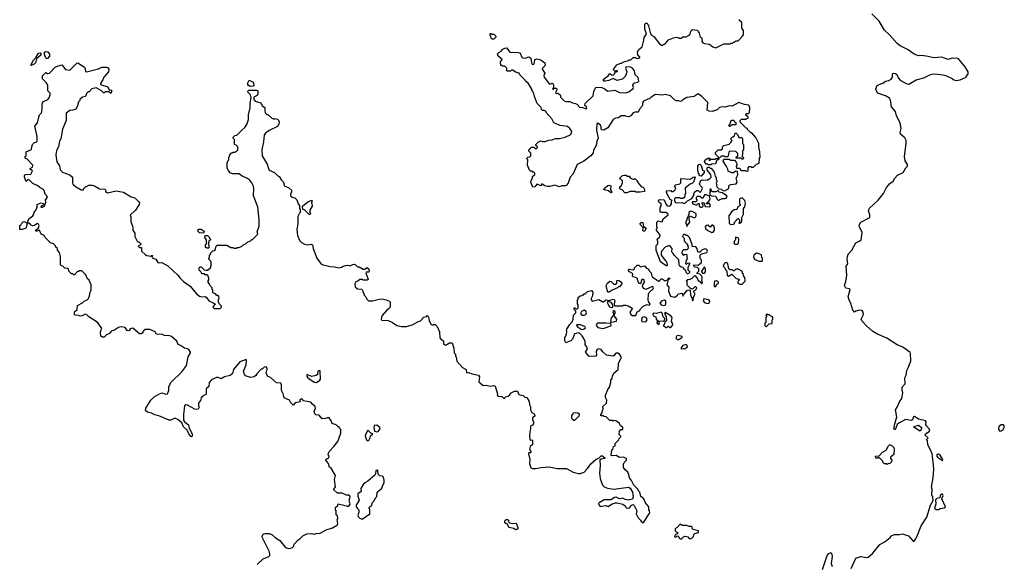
# Model space of a CAD drawing. Extents: x 1966327 to 2147849, y 395140 to 552178.
# Tile 307 of 316: x 2097450 to 2109736, y 512296 to 519092. Entities that reach past the tile are written whole.
import ezdxf

# ---------------------------------------------------------------- set-up
doc = ezdxf.new("R2010")
doc.units = 0

msp = doc.modelspace()

# ---------------------------------------------------------------- linework, layer by layer
at = {"layer": '0CON20XD'}
for points in [[(2105757, 516925), (2105748, 516912), (2105745, 516870), (2105735, 516870), (2105725, 516860), (2105695, 516860), (2105685, 516870), (2105635, 516870), (2105620, 516855), (2105620, 516835), (2105630, 516815), (2105645, 516808), (2105715, 516812), (2105734, 516804), (2105755, 516802), (2105785, 516830), (2105838, 516862), (2105860, 516895), (2105872, 516938), (2105895, 516960), (2105915, 516960), (2105935, 516940), (2105948, 516942), (2105970, 516985), (2105965, 517000), (2105940, 517025), (2105932, 517045), (2105950, 517085), (2105965, 517092), (2106035, 517090), (2106045, 517100), (2106055, 517100), (2106080, 517125), (2106075, 517160), (2106030, 517215), (2106030, 517245), (2106035, 517250), (2106055, 517250), (2106065, 517240), (2106078, 517238), (2106115, 517190), (2106128, 517138), (2106140, 517125), (2106140, 517095), (2106150, 517085), (2106150, 517065), (2106140, 517055), (2106150, 517005), (2106172, 516982), (2106207, 516977), (2106225, 516960), (2106245, 516958), (2106295, 516980), (2106303, 517027), (2106324, 517036), (2106390, 517045), (2106402, 517065), (2106390, 517115), (2106412, 517155), (2106408, 517198), (2106385, 517200), (2106355, 517182), (2106335, 517182), (2106292, 517202), (2106288, 517225), (2106267, 517267), (2106228, 517328), (2106235, 517350), (2106305, 517350), (2106325, 517340), (2106368, 517338), (2106390, 517315), (2106397, 517297), (2106400, 517275), (2106390, 517265), (2106395, 517240), (2106435, 517240), (2106442, 517222), (2106455, 517210), (2106505, 517210), (2106515, 517200), (2106540, 517205), (2106540, 517245), (2106552, 517258), (2106575, 517260), (2106585, 517250), (2106605, 517250), (2106645, 517290), (2106678, 517302), (2106680, 517365), (2106688, 517375), (2106686, 517444), (2106673, 517505), (2106673, 517545), (2106635, 517620), (2106585, 517680), (2106572, 517682), (2106532, 517722), (2106530, 517735), (2106515, 517740), (2106440, 517815), (2106440, 517835), (2106455, 517850), (2106515, 517850), (2106525, 517860), (2106538, 517862), (2106538, 517878), (2106512, 517902), (2106510, 517915), (2106515, 517920), (2106545, 517920), (2106557, 517933), (2106562, 517995), (2106550, 518025), (2106493, 518033), (2106425, 518060), (2106339, 518011), (2106305, 518018), (2106255, 518000), (2106215, 518006), (2106184, 517996), (2106155, 517968), (2106092, 517948), (2106055, 517950), (2106030, 517965), (2106037, 518057), (2105962, 518135), (2105915, 518168), (2105865, 518133), (2105775, 518122), (2105725, 518092), (2105710, 518075), (2105695, 518070), (2105675, 518078), (2105645, 518078), (2105625, 518088), (2105572, 518142), (2105503, 518157), (2105465, 518152), (2105385, 518157), (2105330, 518125), (2105307, 518103), (2105288, 518102), (2105232, 518075), (2105220, 518055), (2105222, 518025), (2105217, 518013), (2105184, 517976), (2105177, 517953), (2105165, 517940), (2105125, 517938), (2105105, 517928), (2105075, 517892), (2105049, 517881), (2105025, 517882), (2105005, 517892), (2104957, 517893), (2104922, 517868), (2104883, 517863), (2104855, 517848), (2104788, 517742), (2104740, 517715), (2104715, 517718), (2104707, 517727), (2104706, 517756), (2104697, 517775), (2104665, 517800), (2104652, 517798), (2104647, 517715), (2104670, 517615), (2104653, 517575), (2104645, 517520), (2104612, 517465), (2104605, 517430), (2104575, 517392), (2104488, 517325), (2104408, 517285), (2104355, 517170), (2104318, 517125), (2104295, 517050), (2104265, 517020), (2104215, 517020), (2104185, 517008), (2104125, 517027), (2104065, 517010), (2104035, 517010), (2103998, 517018), (2103975, 517040), (2103962, 517038), (2103955, 517020), (2103905, 517040), (2103880, 517005), (2103852, 517002), (2103830, 517065), (2103832, 517085), (2103850, 517115), (2103850, 517135), (2103878, 517162), (2103880, 517175), (2103865, 517190), (2103855, 517190), (2103845, 517200), (2103825, 517200), (2103813, 517213), (2103788, 517275), (2103790, 517345), (2103780, 517355), (2103780, 517365), (2103792, 517378), (2103815, 517380), (2103830, 517395), (2103830, 517425), (2103802, 517452), (2103802, 517468), (2103835, 517500), (2103865, 517500), (2103872, 517492), (2103895, 517482), (2103908, 517492), (2103910, 517505), (2103892, 517522), (2103890, 517535), (2103923, 517567), (2103955, 517580), (2103975, 517570), (2104005, 517570), (2104053, 517587), (2104095, 517592), (2104135, 517610), (2104185, 517610), (2104255, 517628), (2104320, 517655), (2104332, 517668), (2104338, 517695), (2104316, 517736), (2104285, 517758), (2104195, 517770), (2104114, 517804), (2104090, 517855), (2104020, 517935), (2104020, 517945), (2103995, 517960), (2103975, 517960), (2103962, 517972), (2103958, 517998), (2103908, 518048), (2103872, 518135), (2103860, 518185), (2103852, 518192), (2103850, 518205), (2103840, 518215), (2103840, 518225), (2103817, 518267), (2103795, 518300), (2103760, 518325), (2103755, 518340), (2103692, 518405), (2103683, 518423), (2103638, 518438), (2103605, 518460), (2103585, 518460), (2103575, 518450), (2103535, 518450), (2103530, 518455), (2103530, 518485), (2103505, 518510), (2103475, 518510), (2103465, 518520), (2103452, 518522), (2103450, 518565), (2103470, 518595), (2103420, 518635), (2103412, 518665), (2103427, 518683), (2103459, 518701), (2103477, 518723), (2103505, 518737), (2103525, 518740), (2103565, 518688), (2103585, 518682), (2103615, 518688), (2103673, 518683), (2103694, 518674), (2103714, 518624), (2103726, 518616), (2103758, 518612), (2103805, 518628), (2103825, 518618), (2103834, 518596), (2103836, 518555), (2103845, 518538), (2103855, 518533), (2103865, 518538), (2103874, 518555), (2103876, 518594), (2103905, 518602), (2103953, 518593), (2104004, 518555), (2104009, 518535), (2104002, 518515), (2103973, 518485), (2103971, 518475), (2104004, 518425), (2103992, 518395), (2103994, 518375), (2104055, 518290), (2104065, 518287), (2104095, 518298), (2104105, 518293), (2104112, 518275), (2104113, 518247), (2104098, 518225), (2104105, 518220), (2104123, 518237), (2104148, 518238), (2104151, 518215), (2104135, 518182), (2104145, 518170), (2104165, 518173), (2104193, 518153), (2104200, 518145), (2104198, 518125), (2104245, 518078), (2104265, 518070), (2104315, 518073), (2104350, 518055), (2104386, 518046), (2104410, 518035), (2104420, 518025), (2104420, 518015), (2104435, 518002), (2104477, 517997), (2104515, 517981), (2104525, 517983), (2104522, 518005), (2104503, 518023), (2104507, 518045), (2104605, 518142), (2104616, 518195), (2104638, 518252), (2104715, 518244), (2104750, 518230), (2104785, 518200), (2104875, 518211), (2104934, 518184), (2105015, 518180), (2105050, 518190), (2105107, 518235), (2105110, 518245), (2105101, 518275), (2105110, 518295), (2105125, 518306), (2105165, 518312), (2105176, 518324), (2105169, 518369), (2105132, 518405), (2105121, 518455), (2105095, 518487), (2105062, 518502), (2105012, 518498), (2105010, 518485), (2105024, 518444), (2105022, 518425), (2105007, 518383), (2104972, 518348), (2104905, 518334), (2104855, 518360), (2104800, 518335), (2104755, 518324), (2104740, 518325), (2104732, 518335), (2104745, 518352), (2104795, 518390), (2104815, 518420), (2104834, 518404), (2104855, 518401), (2104872, 518415), (2104882, 518438), (2104910, 518445), (2104905, 518460), (2104895, 518450), (2104875, 518450), (2104860, 518465), (2104862, 518478), (2104903, 518527), (2104945, 518550), (2104965, 518550), (2104975, 518560), (2105048, 518582), (2105055, 518590), (2105075, 518590), (2105105, 518620), (2105135, 518620), (2105145, 518610), (2105165, 518608), (2105190, 518615), (2105190, 518625), (2105163, 518653), (2105161, 518689), (2105175, 518722), (2105217, 518753), (2105240, 518835), (2105242, 518868), (2105270, 518915), (2105250, 518975), (2105250, 519035), (2105265, 519050), (2105275, 519050), (2105290, 519035), (2105297, 519017), (2105320, 518915), (2105335, 518898), (2105363, 518883), (2105435, 518790), (2105465, 518770), (2105475, 518780), (2105505, 518790), (2105545, 518840), (2105610, 518865), (2105645, 518872), (2105665, 518870), (2105675, 518860), (2105705, 518860), (2105725, 518880), (2105765, 518880), (2105797, 518893), (2105817, 518913), (2105823, 518947), (2105845, 518968), (2105905, 518960), (2105920, 518945), (2105920, 518935), (2105930, 518925), (2105940, 518875), (2105960, 518865), (2105960, 518825), (2105974, 518804), (2105994, 518794), (2106057, 518787), (2106100, 518755), (2106135, 518742), (2106238, 518792), (2106315, 518790), (2106325, 518800), (2106345, 518800), (2106355, 518810), (2106368, 518812), (2106385, 518830), (2106415, 518830), (2106470, 518885), (2106470, 518895), (2106480, 518905), (2106480, 518955), (2106460, 518985), (2106460, 519055), (2106432, 519082), (2106430, 519095)], [(2108310, 512630), (2108328, 512652), (2108365, 512668), (2108430, 512670), (2108465, 512677), (2108541, 512651), (2108600, 512585), (2108610, 512585), (2108625, 512600), (2108645, 512640), (2108697, 512775), (2108768, 512885), (2108817, 513035), (2108847, 513093), (2108844, 513134), (2108831, 513165), (2108837, 513235), (2108829, 513265), (2108847, 513375), (2108856, 513485), (2108849, 513575), (2108834, 513675), (2108816, 513725), (2108781, 513785), (2108778, 513835), (2108762, 513855), (2108775, 513860), (2108786, 513875), (2108747, 513907), (2108752, 513925), (2108798, 513952), (2108806, 513965), (2108798, 513985), (2108764, 514024), (2108759, 514035), (2108760, 514075), (2108752, 514085), (2108665, 514106), (2108615, 514140), (2108605, 514135), (2108589, 514101), (2108575, 514089), (2108505, 514102), (2108421, 514059), (2108400, 514040), (2108375, 513974), (2108358, 513985), (2108369, 514051), (2108394, 514135), (2108379, 514225), (2108401, 514255), (2108429, 514325), (2108459, 514365), (2108470, 514435), (2108462, 514475), (2108463, 514505), (2108501, 514549), (2108495, 514625), (2108513, 514655), (2108518, 514715), (2108542, 514758), (2108569, 514835), (2108564, 514925), (2108558, 514945), (2108472, 515005), (2108401, 515035), (2108270, 515120), (2108145, 515171), (2108095, 515203), (2108015, 515271), (2107959, 515335), (2107950, 515355), (2107979, 515415), (2107974, 515444), (2107962, 515462), (2107925, 515466), (2107885, 515456), (2107866, 515444), (2107845, 515468), (2107822, 515552), (2107800, 515595), (2107789, 515635), (2107812, 515725), (2107803, 515733), (2107760, 515740), (2107744, 515776), (2107759, 515825), (2107772, 515905), (2107764, 516015), (2107783, 516047), (2107774, 516105), (2107778, 516135), (2107789, 516165), (2107833, 516217), (2107884, 516306), (2107935, 516331), (2107950, 516345), (2107961, 516435), (2107951, 516465), (2107928, 516505), (2107925, 516530), (2107948, 516565), (2108058, 516622), (2108057, 516655), (2108041, 516705), (2108055, 516741), (2108162, 516838), (2108227, 516923), (2108265, 516997), (2108302, 517045), (2108348, 517075), (2108370, 517115), (2108405, 517150), (2108474, 517186), (2108509, 517245), (2108528, 517265), (2108528, 517285), (2108500, 517331), (2108492, 517385), (2108512, 517545), (2108510, 517585), (2108495, 517616), (2108440, 517665), (2108437, 517685), (2108448, 517735), (2108437, 517805), (2108391, 517891), (2108378, 517945), (2108329, 518005), (2108318, 518088), (2108302, 518112), (2108255, 518143), (2108155, 518176), (2108133, 518223), (2108145, 518265), (2108161, 518279), (2108222, 518298), (2108255, 518324), (2108295, 518332), (2108325, 518348), (2108340, 518375), (2108343, 518417), (2108357, 518423), (2108380, 518420), (2108395, 518407), (2108413, 518365), (2108438, 518338), (2108512, 518295), (2108545, 518286), (2108635, 518342), (2108734, 518366), (2108805, 518403), (2108837, 518413), (2108865, 518417), (2108973, 518403), (2109005, 518394), (2109087, 518357), (2109105, 518340), (2109135, 518332), (2109187, 518343), (2109260, 518375), (2109260, 518385), (2109287, 518413), (2109285, 518440), (2109247, 518505), (2109165, 518602), (2109145, 518610), (2109105, 518607), (2109085, 518611), (2109034, 518596), (2108955, 518626), (2108855, 518617), (2108785, 518634), (2108705, 518644), (2108665, 518642), (2108610, 518660), (2108536, 518716), (2108435, 518767), (2108401, 518795), (2108303, 518903), (2108241, 518961), (2108173, 519073), (2108082, 519165)], [(2103365, 518850), (2103345, 518850), (2103332, 518862), (2103330, 518885), (2103320, 518895), (2103322, 518918), (2103335, 518920), (2103345, 518910), (2103365, 518910), (2103390, 518885), (2103390, 518875), (2103365, 518850)], [(2097595, 518522), (2097588, 518525), (2097621, 518585), (2097657, 518623), (2097685, 518673), (2097707, 518677), (2097714, 518665), (2097712, 518648), (2097658, 518602), (2097648, 518552), (2097632, 518538), (2097595, 518522)], [(2097795, 518607), (2097785, 518607), (2097776, 518616), (2097758, 518659), (2097759, 518685), (2097775, 518697), (2097801, 518691), (2097822, 518662), (2097820, 518635), (2097795, 518607)], [(2097688, 517875), (2097698, 517905), (2097720, 517925), (2097727, 517943), (2097732, 517985), (2097730, 518045), (2097740, 518055), (2097740, 518065), (2097803, 518097), (2097818, 518115), (2097830, 518155), (2097830, 518175), (2097800, 518205), (2097800, 518275), (2097779, 518309), (2097733, 518353), (2097735, 518390), (2097775, 518432), (2097795, 518420), (2097820, 518425), (2097898, 518502), (2097975, 518527), (2098022, 518472), (2098075, 518460), (2098162, 518548), (2098175, 518552), (2098259, 518499), (2098269, 518479), (2098272, 518445), (2098285, 518440), (2098435, 518479), (2098475, 518498), (2098535, 518501), (2098549, 518495), (2098561, 518475), (2098557, 518443), (2098502, 518375), (2098488, 518342), (2098462, 518305), (2098460, 518285), (2098550, 518255), (2098558, 518228), (2098572, 518212), (2098587, 518217), (2098598, 518205), (2098588, 518172), (2098565, 518190), (2098545, 518192), (2098515, 518190), (2098505, 518180), (2098495, 518180), (2098465, 518210), (2098405, 518240), (2098352, 518228), (2098318, 518192), (2098305, 518190), (2098285, 518170), (2098270, 518135), (2098233, 518127), (2098200, 518095), (2098200, 518085), (2098183, 518067), (2098166, 518004), (2098150, 517975), (2098115, 517962), (2098075, 517958), (2098030, 517925), (2098031, 517835), (2097985, 517725), (2097962, 517605), (2097948, 517575), (2097934, 517505), (2097911, 517459), (2097901, 517405), (2097915, 517320), (2097945, 517270), (2097955, 517220), (2097985, 517190), (2098076, 517156), (2098108, 517125), (2098108, 517055), (2098115, 517040), (2098145, 517012), (2098218, 516968), (2098245, 516970), (2098250, 516985), (2098275, 517010), (2098285, 517010), (2098313, 517027), (2098355, 517028), (2098385, 517018), (2098445, 516980), (2098516, 516976), (2098522, 516965), (2098522, 516942), (2098535, 516940), (2098545, 516930), (2098655, 516958), (2098745, 516938), (2098842, 516882), (2098885, 516868), (2098934, 516825), (2098946, 516806), (2098940, 516785), (2098894, 516716), (2098832, 516658), (2098830, 516645), (2098838, 516635), (2098838, 516575), (2098863, 516503), (2098862, 516465), (2098887, 516427), (2098888, 516388), (2098915, 516330), (2098925, 516320), (2098935, 516320), (2098960, 516295), (2098958, 516282), (2098930, 516265), (2098945, 516250), (2098968, 516248), (2098972, 516202), (2099015, 516160), (2099038, 516148), (2099085, 516140), (2099095, 516150), (2099105, 516150), (2099110, 516145), (2099100, 516135), (2099102, 516122), (2099150, 516105), (2099175, 516062), (2099195, 516058), (2099225, 516062), (2099299, 516019), (2099422, 515905), (2099452, 515865), (2099494, 515824), (2099576, 515766), (2099655, 515672), (2099694, 515644), (2099725, 515633), (2099766, 515636), (2099782, 515625), (2099810, 515585), (2099865, 515560), (2099875, 515550), (2099888, 515548), (2099860, 515505), (2099875, 515490), (2099952, 515488), (2099968, 515505), (2099967, 515517), (2099942, 515542), (2099940, 515555), (2099930, 515565), (2099930, 515605), (2099940, 515615), (2099937, 515637), (2099925, 515650), (2099912, 515652), (2099895, 515670), (2099860, 515685), (2099860, 515715), (2099850, 515725), (2099850, 515745), (2099820, 515785), (2099818, 515798), (2099800, 515815), (2099800, 515835), (2099810, 515845), (2099810, 515875), (2099800, 515885), (2099800, 515895), (2099785, 515910), (2099765, 515910), (2099755, 515920), (2099722, 515922), (2099718, 515938), (2099690, 515965), (2099690, 515995), (2099698, 516002), (2099705, 516010), (2099715, 516010), (2099752, 515972), (2099775, 515968), (2099795, 515968), (2099832, 515995), (2099840, 516025), (2099838, 516065), (2099830, 516085), (2099810, 516105), (2099810, 516115), (2099820, 516125), (2099820, 516155), (2099830, 516165), (2099832, 516178), (2099862, 516208), (2099875, 516210), (2099888, 516222), (2099903, 516267), (2099915, 516280), (2100035, 516280), (2100085, 516250), (2100115, 516250), (2100125, 516240), (2100155, 516240), (2100165, 516250), (2100185, 516250), (2100217, 516263), (2100235, 516280), (2100275, 516300), (2100295, 516320), (2100325, 516330), (2100345, 516350), (2100355, 516350), (2100420, 516415), (2100412, 516445), (2100438, 516515), (2100437, 516593), (2100420, 516755), (2100368, 516895), (2100371, 516985), (2100366, 517016), (2100347, 517055), (2100320, 517090), (2100284, 517114), (2100225, 517138), (2100205, 517158), (2100185, 517168), (2100105, 517168), (2100080, 517175), (2100050, 517215), (2100040, 517245), (2100040, 517305), (2100050, 517335), (2100060, 517345), (2100060, 517375), (2100070, 517385), (2100073, 517407), (2100095, 517430), (2100105, 517430), (2100115, 517440), (2100135, 517440), (2100170, 517465), (2100170, 517505), (2100150, 517525), (2100130, 517535), (2100130, 517595), (2100112, 517612), (2100113, 517627), (2100133, 517647), (2100158, 517652), (2100220, 517715), (2100258, 517745), (2100286, 517784), (2100304, 517846), (2100307, 517905), (2100326, 517994), (2100327, 518043), (2100340, 518125), (2100333, 518133), (2100330, 518155), (2100300, 518185), (2100298, 518202), (2100308, 518212), (2100325, 518213), (2100403, 518213), (2100420, 518205), (2100423, 518165), (2100413, 518147), (2100370, 518125), (2100370, 518095), (2100390, 518075), (2100460, 518055), (2100477, 518017), (2100510, 517995), (2100508, 517955), (2100515, 517930), (2100535, 517910), (2100545, 517910), (2100595, 517862), (2100625, 517852), (2100635, 517858), (2100665, 517852), (2100678, 517838), (2100686, 517815), (2100685, 517790), (2100669, 517761), (2100562, 517708), (2100516, 517674), (2100499, 517651), (2100494, 517566), (2100470, 517470), (2100476, 517395), (2100539, 517289), (2100553, 517233), (2100565, 517213), (2100630, 517185), (2100670, 517145), (2100686, 517136), (2100715, 517090), (2100740, 517065), (2100750, 517025), (2100760, 517015), (2100805, 516998), (2100840, 516965), (2100840, 516935), (2100830, 516925), (2100830, 516895), (2100852, 516878), (2100885, 516870), (2100910, 516845), (2100923, 516793), (2100940, 516775), (2100940, 516735), (2100950, 516725), (2100950, 516685), (2100942, 516678), (2100922, 516635), (2100920, 516545), (2100908, 516475), (2100915, 516400), (2100945, 516332), (2100965, 516313), (2101005, 516292), (2101045, 516283), (2101085, 516291), (2101102, 516282), (2101112, 516235), (2101158, 516115), (2101202, 516055), (2101225, 516038), (2101325, 516012), (2101375, 516010), (2101435, 515996), (2101465, 516002), (2101485, 516017), (2101514, 516026), (2101545, 516028), (2101575, 516020), (2101605, 516038), (2101625, 516040), (2101640, 516035), (2101665, 516010), (2101685, 516010), (2101735, 515980), (2101755, 515980), (2101785, 516000), (2101810, 515965), (2101808, 515942), (2101775, 515940), (2101770, 515935), (2101798, 515852), (2101785, 515840), (2101735, 515840), (2101725, 515850), (2101695, 515850), (2101669, 515831), (2101645, 515823), (2101631, 515795), (2101635, 515760), (2101665, 515732), (2101715, 515730), (2101728, 515718), (2101730, 515695), (2101750, 515665), (2101750, 515655), (2101770, 515635), (2101780, 515605), (2101803, 515583), (2101853, 515583), (2101934, 515606), (2101975, 515608), (2102025, 515598), (2102065, 515580), (2102072, 515565), (2102072, 515508), (2102066, 515494), (2102042, 515475), (2102028, 515465), (2101975, 515400), (2101963, 515377), (2101962, 515352), (2101975, 515340), (2102015, 515342), (2102047, 515337), (2102100, 515315), (2102155, 515278), (2102215, 515263), (2102275, 515263), (2102346, 515284), (2102425, 515328), (2102450, 515335), (2102495, 515380), (2102525, 515390), (2102535, 515400), (2102550, 515385), (2102560, 515335), (2102585, 515290), (2102605, 515280), (2102615, 515290), (2102635, 515290), (2102660, 515265), (2102690, 515195), (2102694, 515124), (2102704, 515104), (2102740, 515085), (2102740, 515045), (2102753, 515033), (2102765, 515032), (2102815, 515058), (2102845, 515060), (2102868, 514995), (2102870, 514935), (2102887, 514917), (2102890, 514895), (2102897, 514887), (2102903, 514833), (2102975, 514750), (2103020, 514725), (2103024, 514684), (2103055, 514688), (2103093, 514673), (2103175, 514658), (2103189, 514635), (2103178, 514575), (2103235, 514528), (2103265, 514532), (2103325, 514520), (2103365, 514528), (2103385, 514518), (2103413, 514425), (2103410, 514405), (2103423, 514393), (2103465, 514390), (2103485, 514370), (2103505, 514370), (2103512, 514388), (2103547, 514393), (2103565, 514410), (2103575, 514430), (2103625, 514457), (2103660, 514455), (2103680, 514415), (2103734, 514404), (2103755, 514382), (2103779, 514379), (2103806, 514326), (2103810, 514285), (2103822, 514262), (2103822, 514225), (2103841, 514191), (2103868, 514175), (2103879, 514159), (2103876, 514144), (2103848, 514122), (2103848, 514105), (2103862, 514075), (2103862, 514055), (2103848, 514032), (2103827, 514023), (2103822, 514015), (2103826, 513985), (2103817, 513955), (2103810, 513895), (2103814, 513854), (2103825, 513846), (2103845, 513848), (2103850, 513835), (2103848, 513792), (2103821, 513765), (2103812, 513735), (2103834, 513695), (2103825, 513686), (2103805, 513687), (2103801, 513675), (2103814, 513605), (2103811, 513555), (2103830, 513500), (2103847, 513493), (2103885, 513492), (2103955, 513506), (2104055, 513514), (2104155, 513491), (2104275, 513490), (2104355, 513448), (2104425, 513428), (2104445, 513428), (2104493, 513447), (2104535, 513490), (2104575, 513550), (2104645, 513610), (2104678, 513622), (2104705, 513650), (2104715, 513652), (2104735, 513638)], [(2100327, 518257), (2100305, 518270), (2100298, 518285), (2100298, 518305), (2100312, 518338), (2100363, 518313), (2100370, 518275), (2100365, 518262), (2100327, 518257)], [(2100415, 512292), (2100487, 512363), (2100560, 512395), (2100570, 512405), (2100572, 512425), (2100565, 512460), (2100478, 512625), (2100477, 512645), (2100485, 512668), (2100495, 512678), (2100515, 512682), (2100562, 512682), (2100595, 512670), (2100639, 512629), (2100698, 512595), (2100768, 512508), (2100806, 512494), (2100835, 512498), (2100853, 512507), (2100865, 512520), (2100874, 512546), (2100925, 512602), (2100946, 512614), (2100985, 512652), (2101035, 512678), (2101095, 512680), (2101125, 512672), (2101148, 512682), (2101200, 512685), (2101275, 512728), (2101355, 512750), (2101415, 512790), (2101420, 512805), (2101410, 512855), (2101420, 512865), (2101420, 512875), (2101410, 512905), (2101400, 512915), (2101400, 512965), (2101390, 512975), (2101390, 513005), (2101418, 513032), (2101425, 513050), (2101495, 513036), (2101535, 513020), (2101558, 513022), (2101574, 513045), (2101562, 513095), (2101572, 513135), (2101570, 513145), (2101555, 513158), (2101528, 513158), (2101472, 513182), (2101415, 513182), (2101370, 513225), (2101370, 513235), (2101390, 513265), (2101380, 513355), (2101390, 513405), (2101338, 513495), (2101313, 513513), (2101306, 513546), (2101270, 513595), (2101275, 513610), (2101308, 513625), (2101310, 513645), (2101303, 513653), (2101300, 513675), (2101315, 513710), (2101372, 513765), (2101420, 513830), (2101456, 513934), (2101458, 513978), (2101440, 513995), (2101435, 514010), (2101425, 514010), (2101400, 514035), (2101350, 514055), (2101337, 514087), (2101310, 514125), (2101285, 514126), (2101265, 514117), (2101225, 514112), (2101185, 514158), (2101145, 514162), (2101133, 514175), (2101123, 514205), (2101142, 514245), (2101138, 514265), (2101103, 514295), (2101081, 514321), (2100988, 514338), (2100980, 514355), (2100965, 514359), (2100947, 514345), (2100950, 514325), (2100888, 514312), (2100862, 514282), (2100835, 514312), (2100816, 514346), (2100752, 514375), (2100738, 514425), (2100718, 514465), (2100718, 514535), (2100710, 514555), (2100655, 514560), (2100578, 514628), (2100542, 514642), (2100527, 514685), (2100533, 514717), (2100540, 514725), (2100540, 514745), (2100525, 514760), (2100502, 514758), (2100475, 514730), (2100465, 514730), (2100451, 514719), (2100408, 514675), (2100395, 514652), (2100374, 514636), (2100329, 514629), (2100269, 514649), (2100254, 514664), (2100243, 514705), (2100276, 514785), (2100280, 514845), (2100275, 514850), (2100195, 514822), (2100120, 514725), (2100105, 514678), (2100075, 514652), (2100005, 514637), (2099965, 514612), (2099927, 514627), (2099905, 514628), (2099845, 514600), (2099816, 514565), (2099809, 514515), (2099777, 514485), (2099778, 514425), (2099772, 514415), (2099733, 514395), (2099713, 514375), (2099705, 514340), (2099683, 514307), (2099682, 514275), (2099690, 514255), (2099675, 514230), (2099655, 514227), (2099635, 514234), (2099545, 514282), (2099525, 514288), (2099508, 514272), (2099493, 514165), (2099494, 514095), (2099506, 514076), (2099556, 514035), (2099563, 513993), (2099601, 513925), (2099604, 513895), (2099595, 513888), (2099585, 513891), (2099560, 513925), (2099540, 513970), (2099495, 514013), (2099472, 514062), (2099425, 514102), (2099385, 514120), (2099336, 514094), (2099315, 514096), (2099185, 514148), (2099135, 514162), (2099095, 514184), (2099044, 514194), (2099018, 514215), (2099026, 514244), (2099087, 514345), (2099127, 514385), (2099185, 514418), (2099225, 514436), (2099275, 514419), (2099296, 514425), (2099310, 514465), (2099312, 514515), (2099340, 514570), (2099478, 514702), (2099530, 514775), (2099554, 514886), (2099582, 514935), (2099582, 514945), (2099562, 514975), (2099546, 514986), (2099505, 514993), (2099456, 515026), (2099427, 515037), (2099409, 515079), (2099345, 515138), (2099325, 515148), (2099255, 515153), (2099225, 515167), (2099175, 515163), (2099154, 515174), (2099140, 515195), (2099075, 515227), (2099013, 515227), (2098998, 515215), (2098980, 515180), (2098965, 515172), (2098945, 515172), (2098862, 515242), (2098830, 515235), (2098818, 515215), (2098805, 515210), (2098792, 515215), (2098765, 515250), (2098715, 515258), (2098685, 515250), (2098635, 515218), (2098590, 515205), (2098570, 515175), (2098535, 515158), (2098505, 515130), (2098485, 515130), (2098463, 515143), (2098457, 515185), (2098462, 515212), (2098477, 515237), (2098428, 515305), (2098405, 515328), (2098314, 515384), (2098285, 515412), (2098265, 515417), (2098230, 515395), (2098205, 515393), (2098185, 515402), (2098143, 515403), (2098133, 515413), (2098132, 515435), (2098139, 515451), (2098167, 515475), (2098170, 515525), (2098235, 515560), (2098255, 515580), (2098290, 515595), (2098307, 515613), (2098322, 515648), (2098328, 515692), (2098342, 515718), (2098342, 515782), (2098315, 515840), (2098295, 515860), (2098275, 515910), (2098225, 515960), (2098195, 515960), (2098185, 515950), (2098172, 515948), (2098135, 515910), (2098125, 515910), (2098115, 515920), (2098095, 515920), (2098062, 515952), (2098058, 515978), (2098047, 515987), (2098015, 515990), (2097988, 516018), (2097972, 516022), (2097960, 516035), (2097960, 516135), (2097947, 516187), (2097920, 516215), (2097920, 516235), (2097900, 516255), (2097895, 516270), (2097870, 516295), (2097835, 516308), (2097768, 516375), (2097750, 516405), (2097717, 516417), (2097696, 516466), (2097665, 516452), (2097650, 516455), (2097650, 516465), (2097686, 516494), (2097691, 516525), (2097685, 516541), (2097675, 516548), (2097665, 516546), (2097635, 516523), (2097615, 516521), (2097595, 516526), (2097575, 516550), (2097552, 516558), (2097538, 516535), (2097532, 516498), (2097525, 516490), (2097485, 516472), (2097457, 516473), (2097450, 516475), (2097450, 516525), (2097465, 516530), (2097477, 516555), (2097495, 516570), (2097505, 516573), (2097535, 516558), (2097548, 516562), (2097565, 516607), (2097612, 516645), (2097628, 516665), (2097630, 516685), (2097642, 516708), (2097655, 516720), (2097670, 516755), (2097670, 516785), (2097675, 516790), (2097717, 516807), (2097750, 516795), (2097760, 516785), (2097720, 516765), (2097712, 516752), (2097735, 516752), (2097760, 516765), (2097777, 516815), (2097772, 516845), (2097798, 516872), (2097789, 516895), (2097767, 516915), (2097755, 516960), (2097745, 516972), (2097705, 516992), (2097675, 517020), (2097615, 517049), (2097565, 517097), (2097552, 517095), (2097532, 517072), (2097510, 517125), (2097511, 517145), (2097521, 517159), (2097587, 517163), (2097610, 517205), (2097595, 517220), (2097585, 517220), (2097580, 517235), (2097608, 517252), (2097612, 517275), (2097545, 517352), (2097520, 517365), (2097520, 517385), (2097530, 517395), (2097530, 517445), (2097598, 517472), (2097600, 517505), (2097610, 517535), (2097635, 517560), (2097655, 517562), (2097667, 517575), (2097668, 517635), (2097637, 517763), (2097672, 517805), (2097688, 517875)], [(2106315, 517760), (2106302, 517762), (2106300, 517775), (2106310, 517785), (2106330, 517835), (2106335, 517840), (2106358, 517838), (2106370, 517825), (2106372, 517812), (2106388, 517808), (2106388, 517782), (2106335, 517780), (2106315, 517760)], [(2106075, 517280), (2106045, 517280), (2106035, 517290), (2106015, 517290), (2105994, 517324), (2106002, 517345), (2106045, 517370), (2106060, 517365), (2106060, 517355), (2106050, 517345), (2106055, 517340), (2106065, 517340), (2106075, 517350), (2106125, 517350), (2106135, 517360), (2106170, 517360), (2106168, 517378), (2106133, 517413), (2106134, 517436), (2106165, 517468), (2106205, 517470), (2106218, 517482), (2106220, 517505), (2106235, 517520), (2106305, 517540), (2106330, 517565), (2106330, 517575), (2106340, 517585), (2106320, 517605), (2106345, 517630), (2106355, 517630), (2106368, 517642), (2106373, 517667), (2106385, 517680), (2106408, 517658), (2106422, 517622), (2106455, 517620), (2106468, 517608), (2106470, 517545), (2106480, 517535), (2106480, 517465), (2106470, 517455), (2106470, 517405), (2106460, 517395), (2106480, 517365), (2106478, 517352), (2106465, 517350), (2106445, 517362), (2106392, 517362), (2106390, 517375), (2106410, 517395), (2106412, 517415), (2106408, 517428), (2106388, 517448), (2106305, 517450), (2106288, 517382), (2106255, 517380), (2106245, 517390), (2106205, 517390), (2106178, 517362), (2106170, 517360), (2106168, 517342), (2106155, 517340), (2106142, 517328), (2106140, 517305), (2106128, 517292), (2106085, 517288), (2106075, 517280)], [(2105955, 517140), (2105932, 517142), (2105930, 517165), (2105920, 517175), (2105917, 517197), (2105910, 517205), (2105910, 517265), (2105920, 517275), (2105920, 517285), (2105935, 517290), (2105952, 517272), (2105970, 517215), (2105990, 517205), (2105990, 517185), (2105955, 517140)], [(2104735, 513638), (2104750, 513625), (2104750, 513615), (2104705, 513610), (2104690, 513595), (2104692, 513525), (2104683, 513435), (2104693, 513365), (2104713, 513305), (2104732, 513275), (2104745, 513262), (2104785, 513248), (2104865, 513233), (2105047, 513257), (2105066, 513246), (2105097, 513197), (2105107, 513137), (2105095, 513110), (2105045, 513096), (2105005, 513104), (2104975, 513120), (2104935, 513114), (2104895, 513132), (2104872, 513128), (2104825, 513099), (2104745, 513101), (2104680, 513065), (2104672, 513055), (2104681, 513035), (2104695, 513016), (2104765, 513029), (2104795, 513016), (2104835, 513045), (2104885, 513062), (2104905, 513064), (2104977, 513047), (2105006, 513026), (2105019, 512999), (2105035, 512995), (2105060, 513000), (2105085, 513034), (2105105, 513042), (2105118, 513028), (2105149, 512965), (2105143, 512925), (2105166, 512876), (2105196, 512846), (2105207, 512827), (2105218, 512818), (2105232, 512818), (2105312, 512938), (2105310, 512965), (2105300, 512975), (2105300, 513015), (2105258, 513065), (2105238, 513115), (2105202, 513142), (2105190, 513195), (2105172, 513212), (2105162, 513235), (2105113, 513285), (2105084, 513344), (2105060, 513375), (2105051, 513415), (2105037, 513445), (2105004, 513474), (2104983, 513505), (2104983, 513545), (2104992, 513568), (2105020, 513595), (2105020, 513615), (2104985, 513632), (2104935, 513630), (2104892, 513652), (2104845, 513648), (2104830, 513655), (2104840, 513725), (2104850, 513735), (2104860, 513765), (2104880, 513775), (2104880, 513805), (2104925, 513850), (2104930, 513865), (2104950, 513885), (2104950, 513895), (2104932, 513915), (2104933, 513957), (2104953, 513977), (2104975, 513980), (2104978, 514005), (2104965, 514020), (2104955, 514020), (2104945, 514030), (2104929, 514059), (2104890, 514085), (2104865, 514090), (2104855, 514082), (2104845, 514090), (2104815, 514090), (2104770, 514135), (2104745, 514140), (2104735, 514150), (2104705, 514150), (2104700, 514155), (2104700, 514165), (2104720, 514185), (2104720, 514205), (2104732, 514235), (2104728, 514265), (2104772, 514308), (2104778, 514345), (2104758, 514378), (2104758, 514405), (2104793, 514487), (2104810, 514505), (2104828, 514565), (2104828, 514592), (2104845, 514620), (2104848, 514645), (2104865, 514680), (2104918, 514725), (2104920, 514805), (2104958, 514875), (2104956, 514886), (2104935, 514917), (2104915, 514930), (2104895, 514932), (2104884, 514925), (2104870, 514900), (2104855, 514894), (2104774, 514904), (2104725, 514948), (2104706, 514976), (2104675, 514986), (2104654, 514976), (2104644, 514956), (2104648, 514905), (2104640, 514895), (2104555, 514890), (2104512, 514942), (2104536, 514985), (2104528, 515008), (2104507, 515035), (2104506, 515075), (2104494, 515104), (2104469, 515149), (2104433, 515183), (2104375, 515170), (2104346, 515104), (2104328, 515085), (2104265, 515060), (2104253, 515083), (2104252, 515125), (2104273, 515165), (2104278, 515205), (2104272, 515215), (2104278, 515232), (2104312, 515285), (2104345, 515320), (2104358, 515355), (2104360, 515405), (2104390, 515435), (2104390, 515455), (2104370, 515475), (2104370, 515495), (2104378, 515498), (2104395, 515480), (2104408, 515482), (2104420, 515495), (2104420, 515535), (2104410, 515545), (2104410, 515595), (2104420, 515605), (2104420, 515625), (2104442, 515648), (2104465, 515650), (2104475, 515660), (2104485, 515660), (2104495, 515670), (2104505, 515670), (2104535, 515700), (2104585, 515712), (2104603, 515693), (2104599, 515645), (2104577, 515605), (2104595, 515580), (2104675, 515601), (2104725, 515572), (2104735, 515572), (2104764, 515596), (2104805, 515588), (2104856, 515606), (2104869, 515599), (2104878, 515585), (2104868, 515545), (2104872, 515522), (2104975, 515520), (2104985, 515530), (2105015, 515530), (2105042, 515522), (2105092, 515492), (2105088, 515475), (2105063, 515445), (2105076, 515415), (2105095, 515401), (2105139, 515401), (2105154, 515446), (2105190, 515465), (2105198, 515485), (2105225, 515512), (2105275, 515538), (2105305, 515530), (2105317, 515543), (2105297, 515577), (2105292, 515602), (2105297, 515665), (2105304, 515686), (2105355, 515732), (2105360, 515745), (2105355, 515760), (2105345, 515763), (2105265, 515727), (2105239, 515739), (2105227, 515755), (2105223, 515775), (2105247, 515815), (2105242, 515845), (2105235, 515852), (2105215, 515848), (2105203, 515827), (2105200, 515805), (2105195, 515800), (2105175, 515802), (2105157, 515865), (2105135, 515877), (2105102, 515882), (2105098, 515895), (2105102, 515915), (2105098, 515925), (2105060, 515945), (2105042, 515965), (2105055, 515980), (2105108, 515972), (2105120, 515985), (2105120, 515995), (2105155, 516030), (2105175, 516030), (2105195, 516010), (2105245, 516020), (2105273, 515993), (2105295, 515980), (2105305, 515960), (2105330, 515935), (2105332, 515905), (2105345, 515880), (2105425, 515830), (2105438, 515832), (2105440, 515845), (2105455, 515860), (2105465, 515860), (2105505, 515833), (2105540, 515850), (2105545, 515870), (2105560, 515865), (2105560, 515855), (2105540, 515850), (2105526, 515785), (2105549, 515755), (2105548, 515705), (2105571, 515641), (2105625, 515630), (2105660, 515655), (2105665, 515670), (2105715, 515680), (2105725, 515640), (2105732, 515658), (2105784, 515716), (2105812, 515722), (2105818, 515718), (2105819, 515659), (2105842, 515615), (2105840, 515595), (2105845, 515588), (2105855, 515590), (2105856, 515606), (2105850, 515615), (2105877, 515665), (2105860, 515705), (2105889, 515721), (2105898, 515748), (2105887, 515757), (2105875, 515757), (2105845, 515730), (2105815, 515740), (2105778, 515778), (2105778, 515825), (2105772, 515838), (2105788, 515852), (2105815, 515854), (2105842, 515865), (2105875, 515900), (2105905, 515867), (2105918, 515838), (2105948, 515818), (2105952, 515802), (2105965, 515800), (2105972, 515815), (2105962, 515832), (2105966, 515875), (2105960, 515890), (2105935, 515917), (2105900, 515925), (2105902, 515935), (2105926, 515954), (2105924, 515985), (2105909, 515999), (2105875, 516002), (2105863, 516015), (2105860, 516025), (2105865, 516032), (2105915, 516030), (2105959, 516061), (2105958, 516095), (2105942, 516112), (2105940, 516155), (2105958, 516172), (2106024, 516186), (2106033, 516205), (2106026, 516226), (2106005, 516234), (2105965, 516219), (2105937, 516193), (2105922, 516192), (2105908, 516208), (2105902, 516235), (2105885, 516258), (2105843, 516263), (2105842, 516285), (2105808, 516375), (2105785, 516400), (2105765, 516400), (2105755, 516410), (2105735, 516410), (2105720, 516385), (2105740, 516365), (2105743, 516333), (2105752, 516315), (2105776, 516296), (2105788, 516275), (2105790, 516235), (2105775, 516222), (2105735, 516222), (2105718, 516205), (2105712, 516185), (2105720, 516165), (2105735, 516150), (2105745, 516160), (2105770, 516165), (2105778, 516105), (2105765, 516090), (2105758, 516048), (2105765, 516040), (2105795, 516058), (2105808, 516055), (2105810, 516045), (2105786, 515995), (2105789, 515969), (2105812, 515945), (2105805, 515928), (2105785, 515920), (2105770, 515935), (2105760, 515965), (2105745, 515970), (2105728, 515998), (2105705, 516002), (2105688, 516015), (2105678, 516035), (2105676, 516095), (2105620, 516150), (2105606, 516176), (2105592, 516185), (2105588, 516195), (2105592, 516235), (2105561, 516271), (2105555, 516273), (2105505, 516253), (2105464, 516206), (2105456, 516185), (2105453, 516153), (2105508, 516085), (2105527, 516065), (2105530, 516025), (2105525, 516020), (2105515, 516020), (2105445, 516072), (2105390, 516215), (2105390, 516275), (2105413, 516297), (2105413, 516323), (2105403, 516355), (2105436, 516384), (2105440, 516405), (2105397, 516465), (2105398, 516482), (2105410, 516495), (2105402, 516502), (2105400, 516565), (2105415, 516580), (2105465, 516570), (2105478, 516605), (2105540, 516655), (2105540, 516665), (2105515, 516688), (2105455, 516688), (2105440, 516695), (2105442, 516745), (2105458, 516785), (2105450, 516800), (2105427, 516815), (2105420, 516835), (2105435, 516850), (2105486, 516846), (2105497, 516837), (2105513, 516793), (2105530, 516770), (2105553, 516763), (2105572, 516775), (2105582, 516795), (2105582, 516828), (2105590, 516835), (2105565, 516850), (2105530, 516915), (2105520, 516945), (2105523, 516957), (2105575, 516960), (2105585, 516950), (2105605, 516950), (2105615, 516960), (2105625, 516960), (2105638, 516995), (2105622, 517018), (2105635, 517030), (2105687, 517043), (2105700, 517055), (2105700, 517105), (2105705, 517110), (2105815, 517102), (2105855, 517128), (2105875, 517130), (2105880, 517125), (2105860, 517065), (2105845, 517050), (2105815, 517040), (2105755, 516990), (2105757, 516925)], [(2105025, 516932), (2105003, 516933), (2104968, 516968), (2104952, 516972), (2104940, 516985), (2104940, 517005), (2104958, 517022), (2104970, 517055), (2104970, 517085), (2104942, 517102), (2104940, 517115), (2104974, 517146), (2104995, 517152), (2105012, 517152), (2105035, 517140), (2105055, 517140), (2105070, 517115), (2105103, 517103), (2105115, 517100), (2105125, 517110), (2105145, 517090), (2105175, 517042), (2105205, 517012), (2105235, 516998), (2105248, 516975), (2105245, 516950), (2105192, 516938), (2105135, 516940), (2105128, 516948), (2105085, 516948), (2105075, 516952), (2105025, 516932)], [(2104835, 516930), (2104825, 516930), (2104797, 516957), (2104745, 516970), (2104740, 516975), (2104742, 516985), (2104790, 517025), (2104806, 517026), (2104828, 517018), (2104822, 516972), (2104840, 516945), (2104835, 516930)], [(2105951, 516751), (2105965, 516751), (2105980, 516765), (2105980, 516775), (2105960, 516805), (2105975, 516812), (2105988, 516805), (2106005, 516760), (2106055, 516758), (2106067, 516763), (2106069, 516779), (2106055, 516802), (2106040, 516800), (2106035, 516790), (2106022, 516795), (2106022, 516805), (2106038, 516812), (2106063, 516845), (2106067, 516855), (2106058, 516888), (2106016, 516906), (2105994, 516906), (2105975, 516860), (2105960, 516865), (2105937, 516887), (2105903, 516887), (2105890, 516875), (2105890, 516855), (2105900, 516845), (2105898, 516832), (2105885, 516820), (2105842, 516818), (2105840, 516805), (2105850, 516795), (2105885, 516780), (2105898, 516782), (2105915, 516800), (2105928, 516798), (2105930, 516765), (2105951, 516751)], [(2106175, 516842), (2106215, 516862), (2106255, 516859), (2106266, 516864), (2106278, 516885), (2106269, 516899), (2106215, 516932), (2106175, 516940), (2106165, 516960), (2106135, 516942), (2106093, 516943), (2106080, 516955), (2106078, 516978), (2106065, 516980), (2106062, 516965), (2106070, 516955), (2106062, 516945), (2106062, 516902), (2106085, 516892), (2106131, 516891), (2106154, 516854), (2106165, 516842), (2106175, 516842)], [(2101075, 516660), (2101062, 516662), (2101005, 516720), (2100982, 516722), (2100980, 516765), (2101045, 516820), (2101095, 516840), (2101100, 516825), (2101090, 516815), (2101090, 516805), (2101097, 516797), (2101100, 516765), (2101070, 516715), (2101070, 516685), (2101080, 516675), (2101075, 516660)], [(2106318, 516538), (2106355, 516540), (2106364, 516546), (2106372, 516568), (2106400, 516595), (2106405, 516610), (2106415, 516610), (2106430, 516595), (2106430, 516565), (2106422, 516552), (2106438, 516552), (2106460, 516575), (2106460, 516625), (2106480, 516665), (2106480, 516725), (2106483, 516737), (2106500, 516755), (2106508, 516802), (2106500, 516835), (2106465, 516870), (2106430, 516855), (2106430, 516795), (2106440, 516785), (2106440, 516775), (2106412, 516758), (2106398, 516722), (2106365, 516720), (2106334, 516696), (2106300, 516645), (2106302, 516552), (2106318, 516538)], [(2105775, 516510), (2105782, 516528), (2105812, 516565), (2105803, 516607), (2105807, 516633), (2105825, 516642), (2105865, 516619), (2105881, 516629), (2105892, 516645), (2105892, 516662), (2105885, 516673), (2105835, 516701), (2105815, 516700), (2105798, 516685), (2105800, 516655), (2105790, 516645), (2105758, 516555), (2105770, 516535), (2105775, 516510)], [(2105233, 516453), (2105225, 516460), (2105230, 516495), (2105192, 516535), (2105190, 516545), (2105205, 516560), (2105225, 516560), (2105232, 516512), (2105255, 516498), (2105262, 516485), (2105255, 516460), (2105245, 516453), (2105233, 516453)], [(2106085, 516438), (2106105, 516442), (2106122, 516465), (2106122, 516495), (2106112, 516515), (2106095, 516530), (2106085, 516530), (2106067, 516503), (2106035, 516528), (2106018, 516522), (2106003, 516507), (2106008, 516485), (2106035, 516460), (2106085, 516438)], [(2099745, 516430), (2099693, 516433), (2099675, 516450), (2099672, 516468), (2099685, 516480), (2099715, 516480), (2099750, 516455), (2099745, 516430)], [(2099805, 516240), (2099785, 516240), (2099770, 516255), (2099770, 516285), (2099780, 516295), (2099782, 516325), (2099780, 516345), (2099760, 516375), (2099765, 516400), (2099795, 516400), (2099820, 516375), (2099820, 516365), (2099830, 516355), (2099828, 516342), (2099812, 516328), (2099810, 516315), (2099800, 516305), (2099810, 516275), (2099810, 516245), (2099805, 516240)], [(2106405, 516290), (2106420, 516305), (2106422, 516352), (2106415, 516370), (2106385, 516380), (2106380, 516375), (2106380, 516345), (2106368, 516332), (2106362, 516305), (2106375, 516290), (2106405, 516290)], [(2106678, 516078), (2106715, 516080), (2106720, 516085), (2106720, 516115), (2106710, 516125), (2106708, 516158), (2106666, 516176), (2106645, 516179), (2106610, 516155), (2106608, 516128), (2106625, 516100), (2106678, 516078)], [(2106465, 515790), (2106500, 515825), (2106502, 515835), (2106500, 515875), (2106480, 515895), (2106480, 515915), (2106470, 515925), (2106468, 515948), (2106415, 515980), (2106385, 515980), (2106365, 515960), (2106355, 515960), (2106345, 515970), (2106315, 515970), (2106300, 515985), (2106287, 516047), (2106272, 516062), (2106255, 516060), (2106240, 516045), (2106230, 516015), (2106250, 515995), (2106260, 515965), (2106272, 515952), (2106280, 515905), (2106295, 515892), (2106338, 515918), (2106392, 515862), (2106415, 515860), (2106428, 515848), (2106428, 515842), (2106410, 515825), (2106410, 515805), (2106435, 515790), (2106465, 515790)], [(2105995, 515928), (2106009, 515945), (2106009, 515985), (2105995, 516010), (2105959, 515955), (2105959, 515945), (2105971, 515931), (2105995, 515928)], [(2104805, 515692), (2104794, 515694), (2104783, 515705), (2104770, 515775), (2104781, 515799), (2104815, 515830), (2104830, 515825), (2104865, 515790), (2104885, 515790), (2104900, 515805), (2104900, 515835), (2104905, 515840), (2104925, 515838), (2104958, 515815), (2104962, 515795), (2104935, 515760), (2104922, 515758), (2104910, 515745), (2104843, 515717), (2104805, 515692)], [(2106125, 515759), (2106135, 515761), (2106143, 515787), (2106168, 515805), (2106170, 515815), (2106145, 515834), (2106121, 515829), (2106114, 515805), (2106116, 515766), (2106125, 515759)], [(2104845, 515500), (2104850, 515505), (2104850, 515535), (2104835, 515558), (2104795, 515580), (2104782, 515565), (2104788, 515545), (2104811, 515511), (2104845, 515500)], [(2105485, 515524), (2105505, 515530), (2105514, 515546), (2105511, 515581), (2105495, 515594), (2105463, 515585), (2105438, 515555), (2105453, 515533), (2105485, 515524)], [(2106025, 515550), (2106045, 515554), (2106059, 515565), (2106063, 515585), (2106045, 515596), (2105985, 515610), (2105980, 515585), (2105995, 515565), (2106025, 515550)], [(2104495, 515403), (2104516, 515414), (2104521, 515435), (2104514, 515455), (2104495, 515468), (2104460, 515450), (2104449, 515425), (2104466, 515406), (2104495, 515403)], [(2104835, 515318), (2104875, 515324), (2104898, 515332), (2104901, 515355), (2104868, 515398), (2104868, 515412), (2104880, 515425), (2104880, 515445), (2104865, 515460), (2104855, 515460), (2104850, 515445), (2104860, 515425), (2104860, 515405), (2104829, 515371), (2104822, 515325), (2104835, 515318)], [(2105425, 515290), (2105433, 515313), (2105420, 515335), (2105488, 515332), (2105500, 515345), (2105500, 515365), (2105478, 515385), (2105468, 515428), (2105455, 515442), (2105395, 515427), (2105365, 515432), (2105353, 515427), (2105349, 515415), (2105356, 515396), (2105388, 515385), (2105394, 515355), (2105410, 515335), (2105402, 515305), (2105425, 515290)], [(2105575, 515252), (2105600, 515285), (2105597, 515305), (2105582, 515325), (2105590, 515375), (2105575, 515398), (2105505, 515440), (2105498, 515425), (2105517, 515387), (2105520, 515335), (2105502, 515318), (2105490, 515285), (2105480, 515275), (2105515, 515252), (2105527, 515253), (2105543, 515267), (2105565, 515252), (2105575, 515252)], [(2106765, 515260), (2106803, 515297), (2106838, 515302), (2106840, 515345), (2106848, 515355), (2106847, 515377), (2106838, 515388), (2106822, 515392), (2106805, 515410), (2106785, 515410), (2106775, 515420), (2106760, 515405), (2106770, 515395), (2106770, 515385), (2106760, 515375), (2106760, 515315), (2106750, 515305), (2106750, 515275), (2106765, 515260)], [(2104725, 515240), (2104745, 515242), (2104825, 515272), (2104830, 515285), (2104825, 515300), (2104765, 515307), (2104666, 515306), (2104650, 515295), (2104644, 515274), (2104663, 515253), (2104725, 515240)], [(2105265, 515320), (2105281, 515345), (2105272, 515372), (2105245, 515384), (2105218, 515375), (2105208, 515345), (2105214, 515324), (2105265, 515320)], [(2104475, 515228), (2104495, 515234), (2104512, 515248), (2104504, 515264), (2104445, 515284), (2104400, 515285), (2104408, 515265), (2104455, 515231), (2104475, 515228)], [(2105675, 515100), (2105718, 515132), (2105718, 515138), (2105665, 515150), (2105647, 515143), (2105640, 515135), (2105643, 515113), (2105655, 515100), (2105675, 515100)], [(2105745, 514983), (2105782, 515005), (2105777, 515025), (2105765, 515037), (2105725, 515028), (2105698, 514995), (2105705, 514984), (2105735, 514988), (2105745, 514983)], [(2101155, 514563), (2101197, 514593), (2101203, 514605), (2101201, 514705), (2101195, 514714), (2101171, 514705), (2101167, 514665), (2101148, 514652), (2101095, 514641), (2101035, 514664), (2101032, 514645), (2101047, 514625), (2101125, 514567), (2101155, 514563)], [(2104375, 514092), (2104365, 514092), (2104348, 514105), (2104338, 514125), (2104338, 514155), (2104365, 514188), (2104385, 514192), (2104415, 514188), (2104430, 514175), (2104428, 514145), (2104375, 514092)], [(2101795, 513837), (2101805, 513842), (2101820, 513865), (2101829, 513901), (2101856, 513926), (2101832, 513932), (2101795, 513971), (2101764, 513916), (2101761, 513895), (2101782, 513842), (2101795, 513837)], [(2101905, 513949), (2101925, 513954), (2101947, 513985), (2101944, 514004), (2101905, 514031), (2101875, 514027), (2101870, 514000), (2101876, 513956), (2101905, 513949)], [(2108685, 513958), (2108610, 514005), (2108610, 514015), (2108665, 514033), (2108703, 514005), (2108704, 513985), (2108685, 513958)], [(2109679, 513959), (2109695, 513961), (2109720, 513980), (2109736, 514004), (2109736, 514025), (2109728, 514035), (2109695, 514036), (2109666, 514015), (2109662, 513985), (2109666, 513975), (2109679, 513959)], [(2108275, 513540), (2108265, 513550), (2108242, 513552), (2108222, 513572), (2108220, 513585), (2108185, 513620), (2108175, 513620), (2108165, 513630), (2108155, 513620), (2108135, 513620), (2108130, 513645), (2108175, 513650), (2108218, 513695), (2108260, 513720), (2108292, 513775), (2108305, 513788), (2108313, 513787), (2108336, 513776), (2108357, 513755), (2108362, 513735), (2108358, 513665), (2108318, 513635), (2108318, 513615), (2108332, 513595), (2108330, 513575), (2108307, 513553), (2108285, 513550), (2108275, 513540)], [(2108965, 513592), (2108971, 513605), (2108937, 513657), (2108915, 513671), (2108894, 513666), (2108893, 513645), (2108902, 513635), (2108965, 513592)], [(2101725, 512860), (2101820, 512925), (2101820, 512985), (2101810, 512995), (2101810, 513005), (2101822, 513018), (2101840, 513025), (2101853, 513067), (2101875, 513090), (2101890, 513125), (2101907, 513143), (2101910, 513195), (2101968, 513245), (2101980, 513285), (2101997, 513313), (2102000, 513345), (2101990, 513385), (2101977, 513397), (2101945, 513400), (2101922, 513422), (2101920, 513465), (2101915, 513470), (2101893, 513467), (2101890, 513425), (2101880, 513410), (2101796, 513334), (2101765, 513318), (2101735, 513290), (2101708, 513242), (2101710, 513205), (2101670, 513175), (2101670, 513145), (2101688, 513095), (2101650, 513035), (2101650, 513015), (2101660, 513005), (2101660, 512995), (2101680, 512975), (2101680, 512945), (2101670, 512905), (2101673, 512893), (2101695, 512870), (2101725, 512860)], [(2108885, 512979), (2108915, 512979), (2108935, 512994), (2108985, 513002), (2109001, 513015), (2108957, 513115), (2108972, 513155), (2108965, 513171), (2108955, 513173), (2108934, 513155), (2108933, 513125), (2108893, 513117), (2108878, 513102), (2108880, 513045), (2108866, 512995), (2108885, 512979)], [(2103637, 512727), (2103614, 512744), (2103552, 512755), (2103538, 512798), (2103525, 512800), (2103502, 512815), (2103505, 512838), (2103520, 512855), (2103535, 512857), (2103548, 512848), (2103550, 512825), (2103563, 512813), (2103595, 512806), (2103645, 512810), (2103666, 512755), (2103665, 512740), (2103655, 512729), (2103637, 512727)], [(2105705, 512612), (2105735, 512640), (2105755, 512648), (2105788, 512638), (2105805, 512620), (2105835, 512620), (2105857, 512643), (2105863, 512667), (2105875, 512680), (2105920, 512695), (2105920, 512715), (2105855, 512730), (2105843, 512743), (2105840, 512760), (2105827, 512767), (2105805, 512768), (2105775, 512782), (2105715, 512780), (2105693, 512797), (2105648, 512752), (2105630, 512745), (2105630, 512715), (2105642, 512702), (2105658, 512698), (2105660, 512675), (2105635, 512670), (2105622, 512645), (2105635, 512632), (2105652, 512648), (2105665, 512650), (2105681, 512621), (2105705, 512612)], [(2107825, 512244), (2107885, 512371), (2107945, 512393), (2108015, 512383), (2108038, 512385), (2108097, 512435), (2108183, 512545), (2108249, 512581), (2108310, 512630)], [(2107468, 512232), (2107525, 512408), (2107545, 512433), (2107575, 512442), (2107585, 512420), (2107588, 512395), (2107574, 512305), (2107589, 512269)]]:
    msp.add_lwpolyline(points, dxfattribs=at)

doc.saveas('drawing.dxf')
